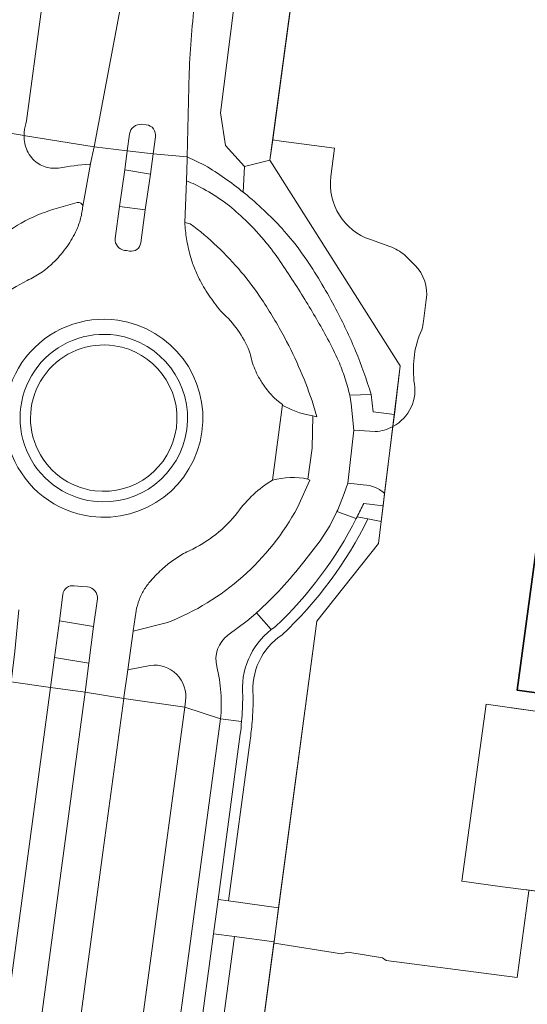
# Model space of a CAD drawing. Extents: x 150256 to 156914, y 461459 to 469481.
# Tile 587 of 656: x 154814 to 154862, y 467772 to 467866. Entities that reach past the tile are written whole.
import ezdxf

# ---------------------------------------------------------------- set-up
doc = ezdxf.new("R2010")
doc.units = 0
doc.header["$LTSCALE"] = 0.75
for name, color, linetype, lineweight in [('B-RO-GR-BEPLANTING_CULTUUR_BOSPLANTSOEN-GV', 251, 'CONTINUOUS', 18), ('B-RO-GR-BEPLANTING_CULTUUR_HEESTERS-GV', 251, 'CONTINUOUS', 18), ('B-RO-GR-GROENVOORZIENING-GV', 251, 'CONTINUOUS', 18), ('B-RO-IE-TERREINAFSCHEIDING_KUNSTMATIG_HEKWERK-G', 251, 'IE-TERREINAFSCHEIDING-KUNSTMATIG', 18), ('B-RO-OG-BEBOUWING-GV', 6, 'CONTINUOUS', 35), ('B-RO-OG-TERREIN_CULTUURSCHEIDING-GV', 251, 'CONTINUOUS', 18), ('B-RO-OG-TERREIN_ONBEGROEID-GV', 251, 'CONTINUOUS', 18), ('B-RO-VH-VERHARDING_ASFALT-GV', 251, 'CONTINUOUS', 18), ('B-RO-VH-VERHARDING_BETONSTRAATSTEEN-GV', 251, 'CONTINUOUS', 18), ('B-RO-VH-VERHARDING_TEGEL-GV', 251, 'CONTINUOUS', 18)]:
    doc.layers.add(name, color=color, linetype=linetype, lineweight=lineweight)
doc.linetypes.add('IE-TERREINAFSCHEIDING-KUNSTMATIG', pattern='A,4,[82,NLCS.SHX,S=0.75,R=90,X=0,Y=0],4,-2', length=10)

msp = doc.modelspace()

# ---------------------------------------------------------------- linework, layer by layer
at = {"layer": 'B-RO-GR-BEPLANTING_CULTUUR_BOSPLANTSOEN-GV'}
msp.add_lwpolyline([(154837.875, 467854.409), (154844.079, 467900.429), (154854.022, 467974.184), (154852.365, 467974.179), (154851.111, 467973.598), (154848.414, 467971.268), (154844.655, 467949.512), (154832.937, 467856.98), (154833.411, 467853.871), (154835.198, 467851.885), (154837.617, 467852.492)], close=True, dxfattribs=at)
msp.add_lwpolyline([(154837.875, 467854.409), (154844.079, 467900.429), (154854.022, 467974.184), (154852.365, 467974.179), (154851.111, 467973.598), (154848.414, 467971.268), (154844.655, 467949.512), (154832.937, 467856.98), (154833.411, 467853.871), (154835.198, 467851.885), (154837.617, 467852.492)], close=True, dxfattribs=at)
at = {"layer": 'B-RO-GR-BEPLANTING_CULTUUR_HEESTERS-GV'}
for points in [[(154843.388, 467850.945), (154843.729, 467853.616), (154838.667, 467854.301), (154837.875, 467854.409), (154837.617, 467852.492), (154849.964, 467832.996), (154849.398, 467828.393), (154849.256, 467827.242)], [(154843.388, 467850.945), (154843.729, 467853.616), (154838.667, 467854.301), (154837.875, 467854.409), (154837.617, 467852.492), (154849.964, 467832.996), (154849.398, 467828.393), (154849.256, 467827.242)], [(154847.199, 467830.293), (154847.379, 467828.641), (154849.398, 467828.393), (154849.964, 467832.996), (154837.617, 467852.492), (154835.198, 467851.885), (154835.085, 467849.454), (154835.447, 467849.161)], [(154847.199, 467830.293), (154847.379, 467828.641), (154849.398, 467828.393), (154849.964, 467832.996), (154837.617, 467852.492), (154835.198, 467851.885), (154835.085, 467849.454), (154835.447, 467849.161)], [(154848.979, 467844.31), (154847.13, 467844.959)], [(154848.979, 467844.31), (154847.13, 467844.959)], [(154851.343, 467842.539), (154850.368, 467843.509)], [(154851.343, 467842.539), (154850.368, 467843.509)], [(154852.157, 467837.245), (154852.421, 467839.267)], [(154852.157, 467837.245), (154852.421, 467839.267)], [(154838.432, 467781.655), (154842.045, 467808.803), (154847.894, 467816.176), (154848.151, 467818.258), (154846.887, 467818.497)], [(154838.432, 467781.655), (154842.045, 467808.803), (154847.894, 467816.176), (154848.151, 467818.258), (154846.887, 467818.497)], [(154835.735, 467797.522), (154833.697, 467782.29), (154838.432, 467781.655)], [(154835.735, 467797.522), (154833.697, 467782.29), (154838.432, 467781.655)], [(154828.131, 467704.242), (154837.988, 467778.312), (154838.004, 467778.432), (154834.255, 467778.921), (154833.846, 467775.861), (154825.716, 467715.581)], [(154828.131, 467704.242), (154837.988, 467778.312), (154838.004, 467778.432), (154834.255, 467778.921), (154833.846, 467775.861), (154825.716, 467715.581)]]:
    msp.add_lwpolyline(points, dxfattribs=at)
for points in [[(154847.13, 467844.959, -0.355867), (154843.388, 467850.945)], [(154847.13, 467844.959, -0.355867), (154843.388, 467850.945)], [(154835.447, 467849.161, -0.037366), (154838.968, 467845.778)], [(154835.447, 467849.161, -0.037366), (154838.968, 467845.778)], [(154838.968, 467845.778, -0.037779), (154841.115, 467843.001)], [(154838.968, 467845.778, -0.037779), (154841.115, 467843.001)], [(154850.368, 467843.509, 0.093062), (154848.979, 467844.31)], [(154850.368, 467843.509, 0.093062), (154848.979, 467844.31)], [(154841.115, 467843.001, -0.024612), (154843.859, 467838.382)], [(154841.115, 467843.001, -0.024612), (154843.859, 467838.382)], [(154852.421, 467839.267, 0.23903), (154851.343, 467842.539)], [(154852.421, 467839.267, 0.23903), (154851.343, 467842.539)], [(154843.859, 467838.382, -0.023898), (154845.724, 467834.418)], [(154843.859, 467838.382, -0.023898), (154845.724, 467834.418)], [(154851.993, 467836.421, 0.048553), (154852.157, 467837.245)], [(154851.993, 467836.421, 0.048553), (154852.157, 467837.245)], [(154851.259, 467831.594, -0.134259), (154851.993, 467836.421)], [(154851.259, 467831.594, -0.134259), (154851.993, 467836.421)], [(154845.724, 467834.418, -0.023969), (154847.199, 467830.293)], [(154845.724, 467834.418, -0.023969), (154847.199, 467830.293)], [(154849.256, 467827.242, 0.335671), (154851.259, 467831.594)], [(154849.256, 467827.242, 0.335671), (154851.259, 467831.594)], [(154846.887, 467818.497, -0.090621), (154838.746, 467807.493)], [(154846.887, 467818.497, -0.090621), (154838.746, 467807.493)], [(154838.746, 467807.493, 0.282272), (154836.039, 467801.738)], [(154838.746, 467807.493, 0.282272), (154836.039, 467801.738)], [(154836.039, 467801.738, -0.019508), (154835.926, 467799.229)], [(154836.039, 467801.738, -0.019508), (154835.926, 467799.229)], [(154835.926, 467799.229, -0.014659), (154835.735, 467797.522)], [(154835.926, 467799.229, -0.014659), (154835.735, 467797.522)]]:
    msp.add_lwpolyline(points, format="xyb", dxfattribs=at)
at = {"layer": 'B-RO-GR-GROENVOORZIENING-GV'}
msp.add_lwpolyline([(154846.493, 467819.958, -0.009524), (154845.869, 467818.69)], format="xyb", dxfattribs=at)
msp.add_lwpolyline([(154846.493, 467819.958, -0.009524), (154845.869, 467818.69)], format="xyb", dxfattribs=at)
for points in [[(154845.869, 467818.69), (154846.887, 467818.497), (154848.151, 467818.258), (154848.332, 467819.732)], [(154845.869, 467818.69), (154846.887, 467818.497), (154848.151, 467818.258), (154848.332, 467819.732)], [(154848.332, 467819.732), (154846.493, 467819.958)], [(154848.332, 467819.732), (154846.493, 467819.958)]]:
    msp.add_lwpolyline(points, dxfattribs=at)
at = {"layer": 'B-RO-IE-TERREINAFSCHEIDING_KUNSTMATIG_HEKWERK-G'}
for points in [[(155000, 467957.611), (154854.434, 467977.237), (154837.617, 467852.492)], [(155000, 467957.611), (154854.434, 467977.237), (154837.617, 467852.492)], [(154837.617, 467852.492), (154849.964, 467832.996), (154848.15, 467818.259)], [(154837.617, 467852.492), (154849.964, 467832.996), (154848.15, 467818.259)], [(154848.15, 467818.259), (154847.894, 467816.176)], [(154848.15, 467818.259), (154847.894, 467816.176)], [(154847.894, 467816.176), (154842.045, 467808.803)], [(154847.894, 467816.176), (154842.045, 467808.803)], [(154842.045, 467808.803), (154828.131, 467704.242)], [(154842.045, 467808.803), (154828.131, 467704.242)], [(154858.081, 467800.928), (154855.801, 467784.184), (154859.643, 467783.624)], [(154858.081, 467800.928), (154855.801, 467784.184), (154859.643, 467783.624)], [(154867.665, 467799.591), (154860.485, 467800.607)], [(154867.665, 467799.591), (154860.485, 467800.607)], [(154861.889, 467783.346), (154865.45, 467782.872), (154867.77, 467800.141)], [(154861.889, 467783.346), (154865.45, 467782.872), (154867.77, 467800.141)], [(154838.036, 467778.304), (154844.383, 467777.286), (154845.003, 467777.44), (154848.277, 467776.918), (154848.633, 467776.649), (154861.04, 467775.05), (154862.152, 467783.256)], [(154838.036, 467778.304), (154844.383, 467777.286), (154845.003, 467777.44), (154848.277, 467776.918), (154848.633, 467776.649), (154861.04, 467775.05), (154862.152, 467783.256)]]:
    msp.add_lwpolyline(points, dxfattribs=at)
at = {"layer": 'B-RO-OG-BEBOUWING-GV'}
msp.add_lwpolyline([(154867.93, 467801.331), (154871.039, 467800.914), (154876.124, 467838.758), (154871.246, 467839.422), (154866.137, 467840.117), (154861.045, 467802.256)], close=True, dxfattribs=at)
msp.add_lwpolyline([(154867.93, 467801.331), (154871.039, 467800.914), (154876.124, 467838.758), (154871.246, 467839.422), (154866.137, 467840.117), (154861.045, 467802.256)], close=True, dxfattribs=at)
at = {"layer": 'B-RO-OG-TERREIN_CULTUURSCHEIDING-GV'}
for points in [[(154835.085, 467849.454), (154835.198, 467851.885), (154833.411, 467853.871), (154832.937, 467856.98), (154844.655, 467949.512), (154848.414, 467971.268), (154851.111, 467973.598), (154852.365, 467974.179), (154854.022, 467974.184), (154854.434, 467977.237), (154854.437, 467977.258), (154854.061, 467977.268), (154852.744, 467977.402), (154846.856, 467978.04), (154846.539, 467976.352), (154846.149, 467973.925), (154844.178, 467966.192)], [(154835.085, 467849.454), (154835.198, 467851.885), (154833.411, 467853.871), (154832.937, 467856.98), (154844.655, 467949.512), (154848.414, 467971.268), (154851.111, 467973.598), (154852.365, 467974.179), (154854.022, 467974.184), (154854.434, 467977.237), (154854.437, 467977.258), (154854.061, 467977.268), (154852.744, 467977.402), (154846.856, 467978.04), (154846.539, 467976.352), (154846.149, 467973.925), (154844.178, 467966.192)], [(154814.328, 467854.829), (154814.453, 467854.809), (154820.976, 467853.756), (154824.87, 467874.583)], [(154814.328, 467854.829), (154814.453, 467854.809), (154820.976, 467853.756), (154824.87, 467874.583)], [(154815.911, 467866.326), (154814.56, 467856.205)], [(154815.911, 467866.326), (154814.56, 467856.205)], [(154829.965, 467860.783), (154829.787, 467852.794), (154831.466, 467851.99)], [(154829.965, 467860.783), (154829.787, 467852.794), (154831.466, 467851.99)], [(154819.363, 467848.468), (154817.147, 467847.834)], [(154819.363, 467848.468), (154817.147, 467847.834)], [(154819.868, 467848.01), (154819.896, 467848.104), (154819.893, 467848.131)], [(154819.868, 467848.01), (154819.896, 467848.104), (154819.893, 467848.131)], [(154830.069, 467846.461), (154829.556, 467846.586)], [(154830.069, 467846.461), (154829.556, 467846.586)], [(154833.109, 467838.017), (154833.268, 467837.87)], [(154833.109, 467838.017), (154833.268, 467837.87)], [(154835.746, 467834.15), (154835.766, 467834.073)], [(154835.746, 467834.15), (154835.766, 467834.073)], [(154837.211, 467830.898), (154837.586, 467830.429), (154838.053, 467829.94), (154838.419, 467829.616), (154838.809, 467829.323), (154838.847, 467829.247), (154839.611, 467828.87), (154840.405, 467828.563), (154841.035, 467828.382), (154841.668, 467828.258), (154842.067, 467828.181), (154841.738, 467829.256)], [(154837.211, 467830.898), (154837.586, 467830.429), (154838.053, 467829.94), (154838.419, 467829.616), (154838.809, 467829.323), (154838.847, 467829.247), (154839.611, 467828.87), (154840.405, 467828.563), (154841.035, 467828.382), (154841.668, 467828.258), (154842.067, 467828.181), (154841.738, 467829.256)], [(154840.223, 467819.576), (154841.396, 467822.166), (154841.213, 467822.274)], [(154840.223, 467819.576), (154841.396, 467822.166), (154841.213, 467822.274)], [(154846.887, 467818.497), (154845.869, 467818.69), (154845.794, 467818.546)], [(154846.887, 467818.497), (154845.869, 467818.69), (154845.794, 467818.546)], [(154829.969, 467815.473), (154829.728, 467815.368)], [(154829.969, 467815.473), (154829.728, 467815.368)], [(154824.936, 467809.773), (154824.668, 467807.894), (154824.665, 467807.87), (154827.91, 467808.677)], [(154824.936, 467809.773), (154824.668, 467807.894), (154824.665, 467807.87), (154827.91, 467808.677)], [(154838.152, 467808.307), (154837.902, 467808.124), (154837.744, 467808.005)], [(154838.152, 467808.307), (154837.902, 467808.124), (154837.744, 467808.005)], [(154808.737, 467717.733), (154820.103, 467802.067), (154816.811, 467802.517), (154805.59, 467719.052)], [(154808.737, 467717.733), (154820.103, 467802.067), (154816.811, 467802.517), (154805.59, 467719.052)], [(154818.098, 467716.643), (154826.368, 467777.078), (154829.539, 467800.672), (154823.767, 467801.485), (154821.786, 467786.894), (154816.802, 467749.756), (154812.667, 467719.208)], [(154818.098, 467716.643), (154826.368, 467777.078), (154829.539, 467800.672), (154823.767, 467801.485), (154821.786, 467786.894), (154816.802, 467749.756), (154812.667, 467719.208)], [(154834.804, 467798.105), (154832.706, 467782.423), (154833.697, 467782.29), (154835.735, 467797.522)], [(154834.804, 467798.105), (154832.706, 467782.423), (154833.697, 467782.29), (154835.735, 467797.522)], [(154834.255, 467778.921), (154832.272, 467779.179), (154831.864, 467776.127), (154823.737, 467715.871)], [(154834.255, 467778.921), (154832.272, 467779.179), (154831.864, 467776.127), (154823.737, 467715.871)], [(154825.716, 467715.581), (154833.846, 467775.861), (154834.255, 467778.921)], [(154825.716, 467715.581), (154833.846, 467775.861), (154834.255, 467778.921)]]:
    msp.add_lwpolyline(points, dxfattribs=at)
for points in [[(154830.528, 467867.859, 0.01907), (154829.965, 467860.783)], [(154830.528, 467867.859, 0.01907), (154829.965, 467860.783)], [(154814.56, 467856.205, 0.067465), (154814.341, 467855.155)], [(154814.56, 467856.205, 0.067465), (154814.341, 467855.155)], [(154814.341, 467855.155, 0.021438), (154814.328, 467854.829)], [(154814.341, 467855.155, 0.021438), (154814.328, 467854.829)], [(154831.466, 467851.99, -0.033647), (154835.085, 467849.454)], [(154831.466, 467851.99, -0.033647), (154835.085, 467849.454)], [(154819.893, 467848.131, 0.46245), (154819.363, 467848.468)], [(154819.893, 467848.131, 0.46245), (154819.363, 467848.468)], [(154819.634, 467846.803, 0.044821), (154819.868, 467848.01)], [(154819.634, 467846.803, 0.044821), (154819.868, 467848.01)], [(154817.147, 467847.834, 0.12066), (154811.354, 467844.527)], [(154817.147, 467847.834, 0.12066), (154811.354, 467844.527)], [(154819.192, 467845.656, 0.045032), (154819.634, 467846.803)], [(154819.192, 467845.656, 0.045032), (154819.634, 467846.803)], [(154829.556, 467846.586, 0.027654), (154829.717, 467845.029)], [(154829.556, 467846.586, 0.027654), (154829.717, 467845.029)], [(154832.615, 467844.316, 0.029228), (154830.069, 467846.461)], [(154832.615, 467844.316, 0.029228), (154830.069, 467846.461)], [(154818.272, 467844.137, 0.043749), (154819.192, 467845.656)], [(154818.272, 467844.137, 0.043749), (154819.192, 467845.656)], [(154829.717, 467845.029, 0.027578), (154830.047, 467843.499)], [(154829.717, 467845.029, 0.027578), (154830.047, 467843.499)], [(154834.899, 467841.893, 0.029099), (154832.615, 467844.316)], [(154834.899, 467841.893, 0.029099), (154832.615, 467844.316)], [(154817.057, 467842.747, 0.042599), (154818.272, 467844.137)], [(154817.057, 467842.747, 0.042599), (154818.272, 467844.137)], [(154830.047, 467843.499, 0.026468), (154830.462, 467842.252)], [(154830.047, 467843.499, 0.026468), (154830.462, 467842.252)], [(154815.915, 467841.818, 0.042967), (154817.057, 467842.747)], [(154815.915, 467841.818, 0.042967), (154817.057, 467842.747)], [(154814.613, 467841.094, 0.047464), (154815.915, 467841.818)], [(154814.613, 467841.094, 0.047464), (154815.915, 467841.818)], [(154830.462, 467842.252, 0.029674), (154830.992, 467841.102)], [(154830.462, 467842.252, 0.029674), (154830.992, 467841.102)], [(154836.848, 467839.279, 0.029565), (154834.899, 467841.893)], [(154836.848, 467839.279, 0.029565), (154834.899, 467841.893)], [(154811.977, 467839.399, -0.054257), (154814.613, 467841.094)], [(154811.977, 467839.399, -0.054257), (154814.613, 467841.094)], [(154830.992, 467841.102, 0.029203), (154831.963, 467839.5)], [(154830.992, 467841.102, 0.029203), (154831.963, 467839.5)], [(154831.963, 467839.5, 0.028499), (154833.109, 467838.017)], [(154831.963, 467839.5, 0.028499), (154833.109, 467838.017)], [(154838.983, 467835.707, 0.022625), (154836.848, 467839.279)], [(154838.983, 467835.707, 0.022625), (154836.848, 467839.279)], [(154833.268, 467837.87, -0.120005), (154835.746, 467834.15)], [(154833.268, 467837.87, -0.120005), (154835.746, 467834.15)], [(154823.033, 467835.899, 1.011886), (154820.901, 467820.17)], [(154823.033, 467835.899, 1.011886), (154820.901, 467820.17)], [(154820.901, 467820.17, 0.987989), (154823.033, 467835.899)], [(154820.901, 467820.17, 0.987989), (154823.033, 467835.899)], [(154821.023, 467821.162, -1.012355), (154822.887, 467834.91)], [(154822.887, 467834.91, 1.012355), (154821.023, 467821.162)], [(154821.023, 467821.162, -1.012355), (154822.887, 467834.91)], [(154822.887, 467834.91, 1.012355), (154821.023, 467821.162)], [(154840.505, 467832.544, 0.02332), (154838.983, 467835.707)], [(154840.505, 467832.544, 0.02332), (154838.983, 467835.707)], [(154822.887, 467834.91, -0.987911), (154821.023, 467821.162)], [(154821.023, 467821.162, 0.987911), (154822.887, 467834.91)], [(154822.887, 467834.91, -0.987911), (154821.023, 467821.162)], [(154821.023, 467821.162, 0.987911), (154822.887, 467834.91)], [(154835.766, 467834.073, 0.029755), (154835.97, 467833.267)], [(154835.766, 467834.073, 0.029755), (154835.97, 467833.267)], [(154835.97, 467833.267, 0.028579), (154836.266, 467832.49)], [(154835.97, 467833.267, 0.028579), (154836.266, 467832.49)], [(154836.266, 467832.49, 0.029724), (154836.646, 467831.755)], [(154836.266, 467832.49, 0.029724), (154836.646, 467831.755)], [(154841.738, 467829.256, 0.023331), (154840.505, 467832.544)], [(154841.738, 467829.256, 0.023331), (154840.505, 467832.544)], [(154836.646, 467831.755, 0.025124), (154837.211, 467830.898)], [(154836.646, 467831.755, 0.025124), (154837.211, 467830.898)], [(154837.84, 467822.157, 0.10176), (154834.55, 467819.119)], [(154837.84, 467822.157, 0.10176), (154834.55, 467819.119)], [(154841.213, 467822.274, 0.121858), (154837.84, 467822.157)], [(154841.213, 467822.274, 0.121858), (154837.84, 467822.157)], [(154827.91, 467808.677, 0.177755), (154840.223, 467819.576)], [(154827.91, 467808.677, 0.177755), (154840.223, 467819.576)], [(154834.55, 467819.119, -0.119502), (154829.969, 467815.473)], [(154834.55, 467819.119, -0.119502), (154829.969, 467815.473)], [(154845.794, 467818.546, -0.086738), (154838.152, 467808.307)], [(154845.794, 467818.546, -0.086738), (154838.152, 467808.307)], [(154838.746, 467807.493, 0.090621), (154846.887, 467818.497)], [(154838.746, 467807.493, 0.090621), (154846.887, 467818.497)], [(154829.728, 467815.368, 0.031607), (154828.564, 467814.661)], [(154829.728, 467815.368, 0.031607), (154828.564, 467814.661)], [(154828.564, 467814.661, 0.029841), (154827.495, 467813.819)], [(154828.564, 467814.661, 0.029841), (154827.495, 467813.819)], [(154827.495, 467813.819, 0.029863), (154826.328, 467812.642)], [(154827.495, 467813.819, 0.029863), (154826.328, 467812.642)], [(154826.328, 467812.642, 0.045707), (154825.673, 467811.744)], [(154826.328, 467812.642, 0.045707), (154825.673, 467811.744)], [(154825.673, 467811.744, 0.044033), (154825.215, 467810.792)], [(154825.673, 467811.744, 0.044033), (154825.215, 467810.792)], [(154825.215, 467810.792, 0.046157), (154824.936, 467809.773)], [(154825.215, 467810.792, 0.046157), (154824.936, 467809.773)], [(154837.744, 467808.005, 0.258876), (154835.039, 467801.688)], [(154837.744, 467808.005, 0.258876), (154835.039, 467801.688)], [(154836.039, 467801.738, -0.282272), (154838.746, 467807.493)], [(154836.039, 467801.738, -0.282272), (154838.746, 467807.493)], [(154835.039, 467801.688, -0.019369), (154834.929, 467799.311)], [(154835.039, 467801.688, -0.019369), (154834.929, 467799.311)], [(154835.926, 467799.229, 0.019508), (154836.039, 467801.738)], [(154835.926, 467799.229, 0.019508), (154836.039, 467801.738)], [(154834.929, 467799.311, -0.010835), (154834.804, 467798.105)], [(154834.929, 467799.311, -0.010835), (154834.804, 467798.105)], [(154835.735, 467797.522, 0.014659), (154835.926, 467799.229)], [(154835.735, 467797.522, 0.014659), (154835.926, 467799.229)]]:
    msp.add_lwpolyline(points, format="xyb", dxfattribs=at)
at = {"layer": 'B-RO-OG-TERREIN_ONBEGROEID-GV'}
msp.add_lwpolyline([(154867.696, 467799.587), (154867.665, 467799.591), (154858.084, 467800.946), (154858.081, 467800.928), (154855.801, 467784.184), (154859.643, 467783.624), (154861.889, 467783.346), (154861.969, 467783.335), (154865.45, 467782.872)], close=True, dxfattribs=at)
msp.add_lwpolyline([(154867.696, 467799.587), (154867.665, 467799.591), (154858.084, 467800.946), (154858.081, 467800.928), (154855.801, 467784.184), (154859.643, 467783.624), (154861.889, 467783.346), (154861.969, 467783.335), (154865.45, 467782.872)], close=True, dxfattribs=at)
at = {"layer": 'B-RO-VH-VERHARDING_ASFALT-GV'}
for points in [[(154829.092, 467991.398), (154828.362, 467986.037), (154828.206, 467984.631), (154828.065, 467983.578), (154823.883, 467952.422), (154810.926, 467855.893), (154810.859, 467855.391), (154814.328, 467854.829)], [(154829.092, 467991.398), (154828.362, 467986.037), (154828.206, 467984.631), (154828.065, 467983.578), (154823.883, 467952.422), (154810.926, 467855.893), (154810.859, 467855.391), (154814.328, 467854.829)], [(154814.56, 467856.205), (154815.911, 467866.326), (154816.074, 467867.545), (154818.686, 467887.107), (154818.853, 467888.352), (154821.352, 467907.064), (154821.515, 467908.289), (154824.001, 467926.902), (154824.162, 467928.107), (154826.658, 467946.802), (154826.816, 467947.987), (154827.347, 467951.963), (154829.31, 467966.661), (154829.466, 467967.833), (154830.853, 467978.217), (154831.217, 467981.212), (154831.455, 467982.943), (154831.87, 467985.854), (154832.571, 467990.962)], [(154814.56, 467856.205), (154815.911, 467866.326), (154816.074, 467867.545), (154818.686, 467887.107), (154818.853, 467888.352), (154821.352, 467907.064), (154821.515, 467908.289), (154824.001, 467926.902), (154824.162, 467928.107), (154826.658, 467946.802), (154826.816, 467947.987), (154827.347, 467951.963), (154829.31, 467966.661), (154829.466, 467967.833), (154830.853, 467978.217), (154831.217, 467981.212), (154831.455, 467982.943), (154831.87, 467985.854), (154832.571, 467990.962)], [(154824.87, 467874.583), (154820.976, 467853.756), (154824.101, 467853.386), (154824.317, 467854.967)], [(154824.87, 467874.583), (154820.976, 467853.756), (154824.101, 467853.386), (154824.317, 467854.967)], [(154826.762, 467854.687), (154826.562, 467853.085), (154829.787, 467852.794), (154829.965, 467860.783)], [(154826.762, 467854.687), (154826.562, 467853.085), (154829.787, 467852.794), (154829.965, 467860.783)], [(154825.465, 467855.89), (154825.895, 467855.844)], [(154825.465, 467855.89), (154825.895, 467855.844)], [(154814.328, 467854.829), (154810.859, 467855.391), (154810.763, 467854.662), (154810.763, 467853.45), (154810.763, 467853.337)], [(154814.328, 467854.829), (154810.859, 467855.391), (154810.763, 467854.662), (154810.763, 467853.45), (154810.763, 467853.337)], [(154822.944, 467845.067), (154823.376, 467848.099), (154823.87, 467851.577), (154824.101, 467853.386), (154820.976, 467853.756), (154820.617, 467852.183), (154820.61, 467852.153), (154819.893, 467848.131), (154819.896, 467848.104), (154819.868, 467848.01)], [(154822.944, 467845.067), (154823.376, 467848.099), (154823.87, 467851.577), (154824.101, 467853.386), (154820.976, 467853.756), (154820.617, 467852.183), (154820.61, 467852.153), (154819.893, 467848.131), (154819.896, 467848.104), (154819.868, 467848.01)], [(154829.556, 467846.586), (154829.714, 467850.524), (154829.78, 467852.571), (154829.787, 467852.794), (154826.562, 467853.085), (154826.292, 467851.168), (154825.803, 467847.791)], [(154829.556, 467846.586), (154829.714, 467850.524), (154829.78, 467852.571), (154829.787, 467852.794), (154826.562, 467853.085), (154826.292, 467851.168), (154825.803, 467847.791)], [(154819.893, 467848.131), (154820.61, 467852.153), (154820.537, 467852.122)], [(154819.893, 467848.131), (154820.61, 467852.153), (154820.537, 467852.122)], [(154829.714, 467850.524), (154829.556, 467846.586), (154830.069, 467846.461)], [(154829.714, 467850.524), (154829.556, 467846.586), (154830.069, 467846.461)], [(154817.147, 467847.834), (154819.363, 467848.468)], [(154817.147, 467847.834), (154819.363, 467848.468)], [(154825.803, 467847.791), (154825.377, 467844.647)], [(154825.803, 467847.791), (154825.377, 467844.647)], [(154824.323, 467843.874), (154824.025, 467843.917), (154823.848, 467843.942)], [(154824.323, 467843.874), (154824.025, 467843.917), (154823.848, 467843.942)], [(154833.268, 467837.87), (154833.109, 467838.017)], [(154833.268, 467837.87), (154833.109, 467838.017)], [(154835.766, 467834.073), (154835.746, 467834.15)], [(154835.766, 467834.073), (154835.746, 467834.15)], [(154837.84, 467822.157), (154838.809, 467829.323), (154838.419, 467829.616), (154838.053, 467829.94), (154837.586, 467830.429), (154837.211, 467830.898)], [(154837.84, 467822.157), (154838.809, 467829.323), (154838.419, 467829.616), (154838.053, 467829.94), (154837.586, 467830.429), (154837.211, 467830.898)], [(154840.833, 467814.44), (154842.368, 467816.426), (154843.273, 467817.846), (154843.952, 467819.185), (154844.035, 467819.348), (154844.647, 467820.916), (154844.999, 467821.884), (154845.563, 467826.911), (154845.305, 467829.389), (154845.167, 467830.226)], [(154840.833, 467814.44), (154842.368, 467816.426), (154843.273, 467817.846), (154843.952, 467819.185), (154844.035, 467819.348), (154844.647, 467820.916), (154844.999, 467821.884), (154845.563, 467826.911), (154845.305, 467829.389), (154845.167, 467830.226)], [(154841.738, 467829.256), (154842.067, 467828.181), (154841.668, 467828.258), (154841.603, 467825.195), (154841.213, 467822.274), (154841.396, 467822.166), (154840.223, 467819.576)], [(154841.738, 467829.256), (154842.067, 467828.181), (154841.668, 467828.258), (154841.603, 467825.195), (154841.213, 467822.274), (154841.396, 467822.166), (154840.223, 467819.576)], [(154829.728, 467815.368), (154829.969, 467815.473)], [(154829.728, 467815.368), (154829.969, 467815.473)], [(154819.062, 467812.162), (154819.772, 467812.102), (154820.317, 467812.056)], [(154819.062, 467812.162), (154819.772, 467812.102), (154820.317, 467812.056)], [(154813.829, 467809.866), (154813.44, 467805.925), (154813.107, 467803.064), (154816.811, 467802.517), (154817.19, 467805.351), (154817.681, 467808.835), (154817.994, 467811.345)], [(154813.829, 467809.866), (154813.44, 467805.925), (154813.107, 467803.064), (154816.811, 467802.517), (154817.19, 467805.351), (154817.681, 467808.835), (154817.994, 467811.345)], [(154821.265, 467810.914), (154820.897, 467808.298), (154820.448, 467804.822), (154820.103, 467802.067), (154823.767, 467801.485), (154823.78, 467801.579), (154824.14, 467804.184), (154824.665, 467807.87), (154824.668, 467807.894), (154824.936, 467809.773)], [(154821.265, 467810.914), (154820.897, 467808.298), (154820.448, 467804.822), (154820.103, 467802.067), (154823.767, 467801.485), (154823.78, 467801.579), (154824.14, 467804.184), (154824.665, 467807.87), (154824.668, 467807.894), (154824.936, 467809.773)], [(154833.64, 467807.466), (154835.471, 467808.853)], [(154833.64, 467807.466), (154835.471, 467808.853)], [(154827.91, 467808.677), (154824.665, 467807.87), (154824.14, 467804.184), (154826.256, 467804.607)], [(154827.91, 467808.677), (154824.665, 467807.87), (154824.14, 467804.184), (154826.256, 467804.607)], [(154805.59, 467719.052), (154816.811, 467802.517), (154813.107, 467803.064), (154811.179, 467788.814), (154801.965, 467719.808)], [(154805.59, 467719.052), (154816.811, 467802.517), (154813.107, 467803.064), (154811.179, 467788.814), (154801.965, 467719.808)], [(154812.667, 467719.208), (154816.802, 467749.756), (154821.786, 467786.894), (154823.767, 467801.485), (154820.103, 467802.067), (154808.737, 467717.733)], [(154812.667, 467719.208), (154816.802, 467749.756), (154821.786, 467786.894), (154823.767, 467801.485), (154820.103, 467802.067), (154808.737, 467717.733)], [(154821.648, 467716.026), (154829.835, 467776.631), (154832.928, 467799.538), (154829.539, 467800.672), (154826.368, 467777.078), (154818.098, 467716.643)], [(154821.648, 467716.026), (154829.835, 467776.631), (154832.928, 467799.538), (154829.539, 467800.672), (154826.368, 467777.078), (154818.098, 467716.643)], [(154829.615, 467801.236), (154829.539, 467800.672), (154832.928, 467799.538)], [(154829.615, 467801.236), (154829.539, 467800.672), (154832.928, 467799.538)]]:
    msp.add_lwpolyline(points, dxfattribs=at)
for points in [[(154829.965, 467860.783, -0.01907), (154830.528, 467867.859)], [(154829.965, 467860.783, -0.01907), (154830.528, 467867.859)], [(154814.341, 467855.155, -0.067465), (154814.56, 467856.205)], [(154814.341, 467855.155, -0.067465), (154814.56, 467856.205)], [(154824.317, 467854.967, -0.398326), (154825.465, 467855.89)], [(154824.317, 467854.967, -0.398326), (154825.465, 467855.89)], [(154825.895, 467855.844, -0.436713), (154826.762, 467854.687)], [(154825.895, 467855.844, -0.436713), (154826.762, 467854.687)], [(154814.328, 467854.829, -0.021438), (154814.341, 467855.155)], [(154814.328, 467854.829, -0.021438), (154814.341, 467855.155)], [(154814.399, 467854.084, -0.046937), (154814.328, 467854.829)], [(154814.399, 467854.084, -0.046937), (154814.328, 467854.829)], [(154814.627, 467853.383, -0.068217), (154814.399, 467854.084)], [(154814.627, 467853.383, -0.068217), (154814.399, 467854.084)], [(154815.046, 467852.728, -0.063131), (154814.627, 467853.383)], [(154815.046, 467852.728, -0.063131), (154814.627, 467853.383)], [(154815.567, 467852.237, -0.063244), (154815.046, 467852.728)], [(154815.567, 467852.237, -0.063244), (154815.046, 467852.728)], [(154816.163, 467851.909, -0.067105), (154815.567, 467852.237)], [(154816.163, 467851.909, -0.067105), (154815.567, 467852.237)], [(154816.864, 467851.736, -0.064159), (154816.163, 467851.909)], [(154816.864, 467851.736, -0.064159), (154816.163, 467851.909)], [(154820.537, 467852.122, 0.024814), (154817.598, 467851.737)], [(154820.537, 467852.122, 0.024814), (154817.598, 467851.737)], [(154817.598, 467851.737, -0.047684), (154816.864, 467851.736)], [(154817.598, 467851.737, -0.047684), (154816.864, 467851.736)], [(154831.323, 467849.769, 0.032971), (154829.714, 467850.524)], [(154831.323, 467849.769, 0.032971), (154829.714, 467850.524)], [(154833.317, 467848.497, 0.032363), (154831.323, 467849.769)], [(154833.317, 467848.497, 0.032363), (154831.323, 467849.769)], [(154819.363, 467848.468, -0.46245), (154819.893, 467848.131)], [(154819.363, 467848.468, -0.46245), (154819.893, 467848.131)], [(154819.868, 467848.01, -0.044821), (154819.634, 467846.803)], [(154819.868, 467848.01, -0.044821), (154819.634, 467846.803)], [(154835.06, 467847.033, 0.033356), (154833.317, 467848.497)], [(154835.06, 467847.033, 0.033356), (154833.317, 467848.497)], [(154811.354, 467844.527, -0.12066), (154817.147, 467847.834)], [(154811.354, 467844.527, -0.12066), (154817.147, 467847.834)], [(154819.634, 467846.803, -0.045032), (154819.192, 467845.656)], [(154819.634, 467846.803, -0.045032), (154819.192, 467845.656)], [(154829.717, 467845.029, -0.027654), (154829.556, 467846.586)], [(154829.717, 467845.029, -0.027654), (154829.556, 467846.586)], [(154830.069, 467846.461, -0.029228), (154832.615, 467844.316)], [(154830.069, 467846.461, -0.029228), (154832.615, 467844.316)], [(154837.051, 467844.919, 0.026064), (154835.06, 467847.033)], [(154837.051, 467844.919, 0.026064), (154835.06, 467847.033)], [(154819.192, 467845.656, -0.043749), (154818.272, 467844.137)], [(154819.192, 467845.656, -0.043749), (154818.272, 467844.137)], [(154823.848, 467843.942, -0.392814), (154822.944, 467845.067)], [(154823.848, 467843.942, -0.392814), (154822.944, 467845.067)], [(154825.377, 467844.647, -0.424176), (154824.323, 467843.874)], [(154825.377, 467844.647, -0.424176), (154824.323, 467843.874)], [(154830.047, 467843.499, -0.027578), (154829.717, 467845.029)], [(154830.047, 467843.499, -0.027578), (154829.717, 467845.029)], [(154832.615, 467844.316, -0.029099), (154834.899, 467841.893)], [(154832.615, 467844.316, -0.029099), (154834.899, 467841.893)], [(154838.42, 467843.131, 0.02629), (154837.051, 467844.919)], [(154838.42, 467843.131, 0.02629), (154837.051, 467844.919)], [(154818.272, 467844.137, -0.042599), (154817.057, 467842.747)], [(154818.272, 467844.137, -0.042599), (154817.057, 467842.747)], [(154830.462, 467842.252, -0.026468), (154830.047, 467843.499)], [(154830.462, 467842.252, -0.026468), (154830.047, 467843.499)], [(154817.057, 467842.747, -0.042967), (154815.915, 467841.818)], [(154817.057, 467842.747, -0.042967), (154815.915, 467841.818)], [(154840.917, 467839.291, 0.012777), (154838.42, 467843.131)], [(154840.917, 467839.291, 0.012777), (154838.42, 467843.131)], [(154815.915, 467841.818, -0.047464), (154814.613, 467841.094)], [(154815.915, 467841.818, -0.047464), (154814.613, 467841.094)], [(154830.992, 467841.102, -0.029674), (154830.462, 467842.252)], [(154830.992, 467841.102, -0.029674), (154830.462, 467842.252)], [(154834.899, 467841.893, -0.029565), (154836.848, 467839.279)], [(154834.899, 467841.893, -0.029565), (154836.848, 467839.279)], [(154814.613, 467841.094, 0.054257), (154811.977, 467839.399)], [(154814.613, 467841.094, 0.054257), (154811.977, 467839.399)], [(154831.963, 467839.5, -0.029203), (154830.992, 467841.102)], [(154831.963, 467839.5, -0.029203), (154830.992, 467841.102)], [(154833.109, 467838.017, -0.028499), (154831.963, 467839.5)], [(154833.109, 467838.017, -0.028499), (154831.963, 467839.5)], [(154836.848, 467839.279, -0.022625), (154838.983, 467835.707)], [(154836.848, 467839.279, -0.022625), (154838.983, 467835.707)], [(154843.076, 467835.576, 0.013251), (154840.917, 467839.291)], [(154843.076, 467835.576, 0.013251), (154840.917, 467839.291)], [(154835.746, 467834.15, 0.120005), (154833.268, 467837.87)], [(154835.746, 467834.15, 0.120005), (154833.268, 467837.87)], [(154820.631, 467818.735, -1.003662), (154823.219, 467837.325)], [(154820.631, 467818.735, -1.003662), (154823.219, 467837.325)], [(154823.219, 467837.325, -0.994726), (154820.631, 467818.735)], [(154823.219, 467837.325, -0.994726), (154820.631, 467818.735)], [(154838.983, 467835.707, -0.02332), (154840.505, 467832.544)], [(154838.983, 467835.707, -0.02332), (154840.505, 467832.544)], [(154844.103, 467833.475, 0.023519), (154843.076, 467835.576)], [(154844.103, 467833.475, 0.023519), (154843.076, 467835.576)], [(154835.97, 467833.267, -0.029755), (154835.766, 467834.073)], [(154835.97, 467833.267, -0.029755), (154835.766, 467834.073)], [(154836.266, 467832.49, -0.028579), (154835.97, 467833.267)], [(154836.266, 467832.49, -0.028579), (154835.97, 467833.267)], [(154844.71, 467831.874, 0.023312), (154844.103, 467833.475)], [(154844.71, 467831.874, 0.023312), (154844.103, 467833.475)], [(154836.646, 467831.755, -0.029724), (154836.266, 467832.49)], [(154836.646, 467831.755, -0.029724), (154836.266, 467832.49)], [(154840.505, 467832.544, -0.023331), (154841.738, 467829.256)], [(154840.505, 467832.544, -0.023331), (154841.738, 467829.256)], [(154837.211, 467830.898, -0.025124), (154836.646, 467831.755)], [(154837.211, 467830.898, -0.025124), (154836.646, 467831.755)], [(154845.167, 467830.226, 0.023538), (154844.71, 467831.874)], [(154845.167, 467830.226, 0.023538), (154844.71, 467831.874)], [(154834.55, 467819.119, -0.10176), (154837.84, 467822.157)], [(154834.55, 467819.119, -0.10176), (154837.84, 467822.157)], [(154840.223, 467819.576, -0.177755), (154827.91, 467808.677)], [(154840.223, 467819.576, -0.177755), (154827.91, 467808.677)], [(154829.969, 467815.473, 0.119502), (154834.55, 467819.119)], [(154829.969, 467815.473, 0.119502), (154834.55, 467819.119)], [(154828.564, 467814.661, -0.031607), (154829.728, 467815.368)], [(154828.564, 467814.661, -0.031607), (154829.728, 467815.368)], [(154827.495, 467813.819, -0.029841), (154828.564, 467814.661)], [(154827.495, 467813.819, -0.029841), (154828.564, 467814.661)], [(154836.338, 467809.608, 0.045779), (154840.833, 467814.44)], [(154836.338, 467809.608, 0.045779), (154840.833, 467814.44)], [(154826.328, 467812.642, -0.029863), (154827.495, 467813.819)], [(154826.328, 467812.642, -0.029863), (154827.495, 467813.819)], [(154825.673, 467811.744, -0.045707), (154826.328, 467812.642)], [(154825.673, 467811.744, -0.045707), (154826.328, 467812.642)], [(154817.994, 467811.345, -0.420649), (154819.062, 467812.162)], [(154817.994, 467811.345, -0.420649), (154819.062, 467812.162)], [(154820.317, 467812.056, -0.420118), (154821.265, 467810.914)], [(154820.317, 467812.056, -0.420118), (154821.265, 467810.914)], [(154825.215, 467810.792, -0.044033), (154825.673, 467811.744)], [(154825.215, 467810.792, -0.044033), (154825.673, 467811.744)], [(154824.936, 467809.773, -0.046157), (154825.215, 467810.792)], [(154824.936, 467809.773, -0.046157), (154825.215, 467810.792)], [(154835.471, 467808.853, 0.007448), (154836.338, 467809.608)], [(154835.471, 467808.853, 0.007448), (154836.338, 467809.608)], [(154832.583, 467804.513, -0.305167), (154833.64, 467807.466)], [(154832.583, 467804.513, -0.305167), (154833.64, 467807.466)], [(154826.256, 467804.607, -0.50104), (154829.615, 467801.236)], [(154826.256, 467804.607, -0.50104), (154829.615, 467801.236)], [(154832.928, 467799.538, 0.085821), (154832.583, 467804.513)], [(154832.928, 467799.538, 0.085821), (154832.583, 467804.513)]]:
    msp.add_lwpolyline(points, format="xyb", dxfattribs=at)
for points in [[(154823.87, 467851.577), (154823.376, 467848.099), (154825.803, 467847.791), (154826.292, 467851.168)], [(154823.87, 467851.577), (154823.376, 467848.099), (154825.803, 467847.791), (154826.292, 467851.168)], [(154820.897, 467808.298), (154817.681, 467808.835), (154817.19, 467805.351), (154820.448, 467804.822)], [(154820.897, 467808.298), (154817.681, 467808.835), (154817.19, 467805.351), (154820.448, 467804.822)]]:
    msp.add_lwpolyline(points, close=True, dxfattribs=at)
at = {"layer": 'B-RO-VH-VERHARDING_BETONSTRAATSTEEN-GV'}
for points in [[(154825.465, 467855.89, 0.398326), (154824.317, 467854.967)], [(154825.465, 467855.89, 0.398326), (154824.317, 467854.967)], [(154826.762, 467854.687, 0.436713), (154825.895, 467855.844)], [(154826.762, 467854.687, 0.436713), (154825.895, 467855.844)], [(154814.328, 467854.829, 0.046937), (154814.399, 467854.084)], [(154814.328, 467854.829, 0.046937), (154814.399, 467854.084)], [(154814.399, 467854.084, 0.068217), (154814.627, 467853.383)], [(154814.399, 467854.084, 0.068217), (154814.627, 467853.383)], [(154814.627, 467853.383, 0.063131), (154815.046, 467852.728)], [(154814.627, 467853.383, 0.063131), (154815.046, 467852.728)], [(154815.046, 467852.728, 0.063244), (154815.567, 467852.237)], [(154815.046, 467852.728, 0.063244), (154815.567, 467852.237)], [(154815.567, 467852.237, 0.067105), (154816.163, 467851.909)], [(154815.567, 467852.237, 0.067105), (154816.163, 467851.909)], [(154816.163, 467851.909, 0.064159), (154816.864, 467851.736)], [(154816.163, 467851.909, 0.064159), (154816.864, 467851.736)], [(154817.598, 467851.737, -0.024814), (154820.537, 467852.122)], [(154817.598, 467851.737, -0.024814), (154820.537, 467852.122)], [(154816.864, 467851.736, 0.047684), (154817.598, 467851.737)], [(154816.864, 467851.736, 0.047684), (154817.598, 467851.737)], [(154822.944, 467845.067, 0.392814), (154823.848, 467843.942)], [(154822.944, 467845.067, 0.392814), (154823.848, 467843.942)], [(154824.323, 467843.874, 0.424176), (154825.377, 467844.647)], [(154824.323, 467843.874, 0.424176), (154825.377, 467844.647)], [(154823.219, 467837.325, 1.003662), (154820.631, 467818.735)], [(154823.219, 467837.325, 1.003662), (154820.631, 467818.735)], [(154820.631, 467818.735, 0.994726), (154823.219, 467837.325)], [(154820.631, 467818.735, 0.994726), (154823.219, 467837.325)], [(154820.901, 467820.17, -1.011886), (154823.033, 467835.899)], [(154820.901, 467820.17, -1.011886), (154823.033, 467835.899)], [(154823.033, 467835.899, -0.987989), (154820.901, 467820.17)], [(154823.033, 467835.899, -0.987989), (154820.901, 467820.17)], [(154849.256, 467827.242, -0.111179), (154847.582, 467826.778)], [(154847.582, 467826.778, 0.111179), (154849.256, 467827.242)], [(154849.256, 467827.242, -0.111179), (154847.582, 467826.778)], [(154847.582, 467826.778, 0.111179), (154849.256, 467827.242)], [(154837.84, 467822.157, -0.121858), (154841.213, 467822.274)], [(154837.84, 467822.157, -0.121858), (154841.213, 467822.274)], [(154847.045, 467821.666, -0.112087), (154848.478, 467820.919)], [(154848.478, 467820.919, 0.112087), (154847.045, 467821.666)], [(154847.045, 467821.666, -0.112087), (154848.478, 467820.919)], [(154848.478, 467820.919, 0.112087), (154847.045, 467821.666)], [(154845.869, 467818.69, 0.009524), (154846.493, 467819.958)], [(154845.869, 467818.69, 0.009524), (154846.493, 467819.958)], [(154819.062, 467812.162, 0.420649), (154817.994, 467811.345)], [(154819.062, 467812.162, 0.420649), (154817.994, 467811.345)], [(154821.265, 467810.914, 0.420118), (154820.317, 467812.056)], [(154821.265, 467810.914, 0.420118), (154820.317, 467812.056)], [(154836.338, 467809.608, -0.007448), (154835.471, 467808.853)], [(154836.338, 467809.608, -0.007448), (154835.471, 467808.853)], [(154835.039, 467801.688, -0.258876), (154837.744, 467808.005)], [(154835.039, 467801.688, -0.258876), (154837.744, 467808.005)], [(154833.64, 467807.466, 0.305167), (154832.583, 467804.513)], [(154833.64, 467807.466, 0.305167), (154832.583, 467804.513)], [(154829.615, 467801.236, 0.50104), (154826.256, 467804.607)], [(154829.615, 467801.236, 0.50104), (154826.256, 467804.607)], [(154832.583, 467804.513, -0.085821), (154832.928, 467799.538)], [(154832.583, 467804.513, -0.085821), (154832.928, 467799.538)], [(154834.929, 467799.311, 0.019369), (154835.039, 467801.688)], [(154834.929, 467799.311, 0.019369), (154835.039, 467801.688)]]:
    msp.add_lwpolyline(points, format="xyb", dxfattribs=at)
for points in [[(154825.895, 467855.844), (154825.465, 467855.89)], [(154825.895, 467855.844), (154825.465, 467855.89)], [(154820.537, 467852.122), (154820.61, 467852.153), (154820.617, 467852.183), (154820.976, 467853.756), (154814.453, 467854.809), (154814.328, 467854.829)], [(154820.537, 467852.122), (154820.61, 467852.153), (154820.617, 467852.183), (154820.976, 467853.756), (154814.453, 467854.809), (154814.328, 467854.829)], [(154824.317, 467854.967), (154824.101, 467853.386)], [(154824.317, 467854.967), (154824.101, 467853.386)], [(154824.101, 467853.386), (154826.562, 467853.085), (154826.762, 467854.687)], [(154824.101, 467853.386), (154826.562, 467853.085), (154826.762, 467854.687)], [(154825.377, 467844.647), (154825.803, 467847.791), (154823.376, 467848.099), (154822.944, 467845.067)], [(154825.377, 467844.647), (154825.803, 467847.791), (154823.376, 467848.099), (154822.944, 467845.067)], [(154823.848, 467843.942), (154824.025, 467843.917), (154824.323, 467843.874)], [(154823.848, 467843.942), (154824.025, 467843.917), (154824.323, 467843.874)], [(154847.199, 467830.293), (154845.167, 467830.226), (154845.305, 467829.389), (154845.563, 467826.911), (154847.582, 467826.778)], [(154847.199, 467830.293), (154845.167, 467830.226), (154845.305, 467829.389), (154845.563, 467826.911), (154847.582, 467826.778)], [(154849.256, 467827.242), (154849.398, 467828.393), (154847.379, 467828.641), (154847.199, 467830.293)], [(154849.256, 467827.242), (154849.398, 467828.393), (154847.379, 467828.641), (154847.199, 467830.293)], [(154841.213, 467822.274), (154841.603, 467825.195), (154841.668, 467828.258), (154841.035, 467828.382), (154840.405, 467828.563), (154839.611, 467828.87), (154838.847, 467829.247), (154838.809, 467829.323), (154837.84, 467822.157)], [(154841.213, 467822.274), (154841.603, 467825.195), (154841.668, 467828.258), (154841.035, 467828.382), (154840.405, 467828.563), (154839.611, 467828.87), (154838.847, 467829.247), (154838.809, 467829.323), (154837.84, 467822.157)], [(154847.582, 467826.778), (154845.563, 467826.911), (154844.999, 467821.884), (154847.045, 467821.666)], [(154847.582, 467826.778), (154845.563, 467826.911), (154844.999, 467821.884), (154847.045, 467821.666)], [(154848.478, 467820.919), (154849.256, 467827.242)], [(154848.478, 467820.919), (154849.256, 467827.242)], [(154847.045, 467821.666), (154844.999, 467821.884), (154844.647, 467820.916), (154844.035, 467819.348), (154843.952, 467819.185)], [(154847.045, 467821.666), (154844.999, 467821.884), (154844.647, 467820.916), (154844.035, 467819.348), (154843.952, 467819.185)], [(154846.493, 467819.958), (154848.332, 467819.732), (154848.478, 467820.919)], [(154846.493, 467819.958), (154848.332, 467819.732), (154848.478, 467820.919)], [(154843.952, 467819.185), (154845.794, 467818.546), (154845.869, 467818.69)], [(154843.952, 467819.185), (154845.794, 467818.546), (154845.869, 467818.69)], [(154820.317, 467812.056), (154819.772, 467812.102), (154819.062, 467812.162)], [(154820.317, 467812.056), (154819.772, 467812.102), (154819.062, 467812.162)], [(154817.994, 467811.345), (154817.681, 467808.835), (154820.897, 467808.298), (154821.265, 467810.914)], [(154817.994, 467811.345), (154817.681, 467808.835), (154820.897, 467808.298), (154821.265, 467810.914)], [(154835.471, 467808.853), (154833.64, 467807.466)], [(154835.471, 467808.853), (154833.64, 467807.466)], [(154837.744, 467808.005), (154836.338, 467809.608)], [(154837.744, 467808.005), (154836.338, 467809.608)], [(154826.256, 467804.607), (154824.14, 467804.184), (154823.78, 467801.579), (154823.767, 467801.485), (154829.539, 467800.672), (154829.615, 467801.236)], [(154826.256, 467804.607), (154824.14, 467804.184), (154823.78, 467801.579), (154823.767, 467801.485), (154829.539, 467800.672), (154829.615, 467801.236)], [(154832.928, 467799.538), (154834.929, 467799.311)], [(154832.928, 467799.538), (154834.929, 467799.311)]]:
    msp.add_lwpolyline(points, dxfattribs=at)
for points in [[(154826.562, 467853.085), (154824.101, 467853.386), (154823.87, 467851.577), (154826.292, 467851.168)], [(154826.562, 467853.085), (154824.101, 467853.386), (154823.87, 467851.577), (154826.292, 467851.168)], [(154816.811, 467802.517), (154820.103, 467802.067), (154820.448, 467804.822), (154817.19, 467805.351)], [(154816.811, 467802.517), (154820.103, 467802.067), (154820.448, 467804.822), (154817.19, 467805.351)]]:
    msp.add_lwpolyline(points, close=True, dxfattribs=at)
at = {"layer": 'B-RO-VH-VERHARDING_TEGEL-GV'}
for points in [[(154829.787, 467852.794), (154829.78, 467852.571), (154829.714, 467850.524)], [(154829.787, 467852.794), (154829.78, 467852.571), (154829.714, 467850.524)], [(154831.466, 467851.99), (154829.787, 467852.794)], [(154831.466, 467851.99), (154829.787, 467852.794)], [(154835.447, 467849.161), (154835.085, 467849.454)], [(154835.447, 467849.161), (154835.085, 467849.454)], [(154845.167, 467830.226), (154847.199, 467830.293)], [(154845.167, 467830.226), (154847.199, 467830.293)], [(154845.794, 467818.546), (154843.952, 467819.185), (154843.273, 467817.846), (154842.368, 467816.426), (154840.833, 467814.44)], [(154845.794, 467818.546), (154843.952, 467819.185), (154843.273, 467817.846), (154842.368, 467816.426), (154840.833, 467814.44)], [(154836.338, 467809.608), (154837.744, 467808.005), (154837.902, 467808.124), (154838.152, 467808.307)], [(154836.338, 467809.608), (154837.744, 467808.005), (154837.902, 467808.124), (154838.152, 467808.307)], [(154834.929, 467799.311), (154832.928, 467799.538), (154829.835, 467776.631), (154821.648, 467716.026)], [(154834.929, 467799.311), (154832.928, 467799.538), (154829.835, 467776.631), (154821.648, 467716.026)], [(154823.737, 467715.871), (154831.864, 467776.127), (154832.272, 467779.179), (154832.706, 467782.423), (154834.804, 467798.105)], [(154823.737, 467715.871), (154831.864, 467776.127), (154832.272, 467779.179), (154832.706, 467782.423), (154834.804, 467798.105)]]:
    msp.add_lwpolyline(points, dxfattribs=at)
for points in [[(154835.085, 467849.454, 0.033647), (154831.466, 467851.99)], [(154835.085, 467849.454, 0.033647), (154831.466, 467851.99)], [(154829.714, 467850.524, -0.032971), (154831.323, 467849.769)], [(154829.714, 467850.524, -0.032971), (154831.323, 467849.769)], [(154831.323, 467849.769, -0.032363), (154833.317, 467848.497)], [(154831.323, 467849.769, -0.032363), (154833.317, 467848.497)], [(154838.968, 467845.778, 0.037366), (154835.447, 467849.161)], [(154838.968, 467845.778, 0.037366), (154835.447, 467849.161)], [(154833.317, 467848.497, -0.033356), (154835.06, 467847.033)], [(154833.317, 467848.497, -0.033356), (154835.06, 467847.033)], [(154835.06, 467847.033, -0.026064), (154837.051, 467844.919)], [(154835.06, 467847.033, -0.026064), (154837.051, 467844.919)], [(154841.115, 467843.001, 0.037779), (154838.968, 467845.778)], [(154841.115, 467843.001, 0.037779), (154838.968, 467845.778)], [(154837.051, 467844.919, -0.02629), (154838.42, 467843.131)], [(154837.051, 467844.919, -0.02629), (154838.42, 467843.131)], [(154838.42, 467843.131, -0.012777), (154840.917, 467839.291)], [(154838.42, 467843.131, -0.012777), (154840.917, 467839.291)], [(154843.859, 467838.382, 0.024612), (154841.115, 467843.001)], [(154843.859, 467838.382, 0.024612), (154841.115, 467843.001)], [(154840.917, 467839.291, -0.013251), (154843.076, 467835.576)], [(154840.917, 467839.291, -0.013251), (154843.076, 467835.576)], [(154845.724, 467834.418, 0.023898), (154843.859, 467838.382)], [(154845.724, 467834.418, 0.023898), (154843.859, 467838.382)], [(154843.076, 467835.576, -0.023519), (154844.103, 467833.475)], [(154843.076, 467835.576, -0.023519), (154844.103, 467833.475)], [(154847.199, 467830.293, 0.023969), (154845.724, 467834.418)], [(154847.199, 467830.293, 0.023969), (154845.724, 467834.418)], [(154844.103, 467833.475, -0.023312), (154844.71, 467831.874)], [(154844.103, 467833.475, -0.023312), (154844.71, 467831.874)], [(154844.71, 467831.874, -0.023538), (154845.167, 467830.226)], [(154844.71, 467831.874, -0.023538), (154845.167, 467830.226)], [(154838.152, 467808.307, 0.086738), (154845.794, 467818.546)], [(154838.152, 467808.307, 0.086738), (154845.794, 467818.546)], [(154840.833, 467814.44, -0.045779), (154836.338, 467809.608)], [(154840.833, 467814.44, -0.045779), (154836.338, 467809.608)], [(154834.804, 467798.105, 0.010835), (154834.929, 467799.311)], [(154834.804, 467798.105, 0.010835), (154834.929, 467799.311)]]:
    msp.add_lwpolyline(points, format="xyb", dxfattribs=at)
msp.add_lwpolyline([(154838.004, 467778.432), (154838.432, 467781.655), (154833.697, 467782.29), (154832.706, 467782.423), (154832.272, 467779.179), (154834.255, 467778.921)], close=True, dxfattribs=at)
msp.add_lwpolyline([(154838.004, 467778.432), (154838.432, 467781.655), (154833.697, 467782.29), (154832.706, 467782.423), (154832.272, 467779.179), (154834.255, 467778.921)], close=True, dxfattribs=at)

doc.saveas('drawing.dxf')
